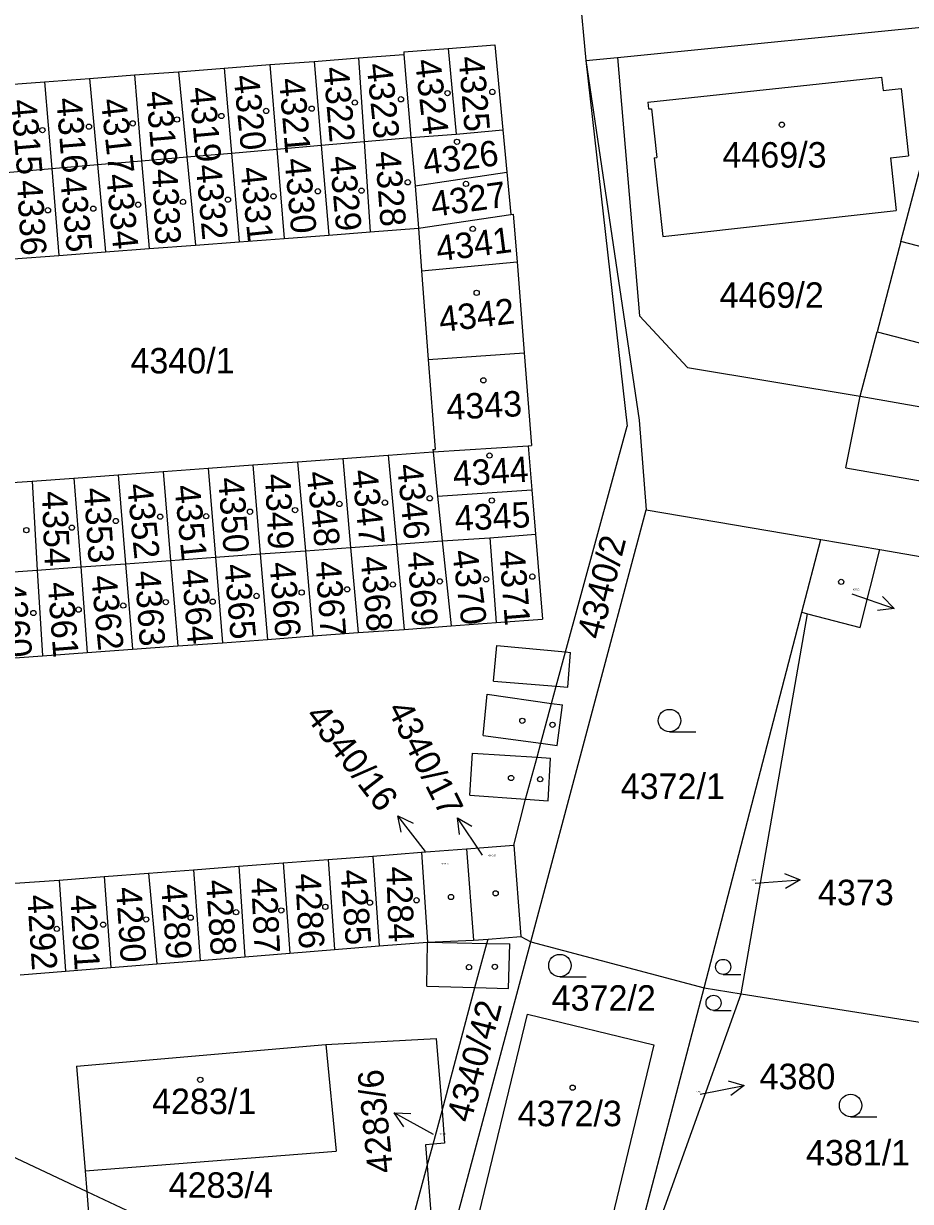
# Model space of a CAD drawing. Extents: x -735092 to -733385, y -1122435 to -1118992.
# Drawn here: x -734351.8 to -734292.6, y -1119855 to -1119776.3 of the extents above; entities that cross this region are included whole.
import ezdxf

# ---------------------------------------------------------------- set-up
doc = ezdxf.new("R2010")
doc.units = 0
for name, color, linetype in [('Vrstva 1', 7, 'Continuous'), ('Vrstva 16', 7, 'Continuous'), ('Vrstva 18', 7, 'Continuous'), ('Vrstva 19', 7, 'Continuous'), ('Vrstva 25', 7, 'Continuous'), ('Vrstva 4', 7, 'Continuous')]:
    doc.layers.add(name, color=color, linetype=linetype)

msp = doc.modelspace()

# ---------------------------------------------------------------- linework, layer by layer
at = {"layer": 'Vrstva 1'}
for points in [[(-734315.57, -1119765.17), (-734314.29, -1119778.81)], [(-734312.18, -1119778.6), (-734289.43, -1119776.34)], [(-734293.27, -1119790.88), (-734289.43, -1119776.34)], [(-734326.46, -1119778.22), (-734323.5, -1119778)], [(-734323.5, -1119778), (-734320.37, -1119777.76)], [(-734323.5, -1119778), (-734322.96, -1119783.72)], [(-734320.37, -1119777.76), (-734319.83, -1119783.42)], [(-734332.43, -1119778.86), (-734329.47, -1119778.63)], [(-734329.47, -1119778.63), (-734326.45, -1119778.4)], [(-734329.47, -1119778.63), (-734329.09, -1119784.22)], [(-734326.46, -1119778.22), (-734326.45, -1119778.4)], [(-734326.45, -1119778.4), (-734325.99, -1119783.95)], [(-734314.29, -1119778.81), (-734312.18, -1119778.6)], [(-734312.18, -1119778.6), (-734310.72, -1119795.84)], [(-734344.44, -1119779.77), (-734341.5, -1119779.55)], [(-734341.5, -1119779.55), (-734338.45, -1119779.31)], [(-734341.5, -1119779.55), (-734340.94, -1119785.24)], [(-734338.45, -1119779.31), (-734335.4, -1119779.08)], [(-734338.45, -1119779.31), (-734337.96, -1119784.98)], [(-734335.4, -1119779.08), (-734332.43, -1119778.86)], [(-734335.4, -1119779.08), (-734334.93, -1119784.72)], [(-734332.43, -1119778.86), (-734331.96, -1119784.46)], [(-734314.29, -1119778.81), (-734310.73, -1119802.8)], [(-734314.29, -1119778.81), (-734311.55, -1119803.2)], [(-734353.45, -1119780.46), (-734350.43, -1119780.23)], [(-734350.43, -1119780.23), (-734347.43, -1119780)], [(-734350.43, -1119780.23), (-734349.96, -1119786.01)], [(-734347.43, -1119780), (-734344.44, -1119779.77)], [(-734347.43, -1119780), (-734346.9, -1119785.75)], [(-734344.44, -1119779.77), (-734343.96, -1119785.5)], [(-734310.16, -1119781.59), (-734294.56, -1119779.91)], [(-734294.56, -1119779.91), (-734294.46, -1119780.8)], [(-734294.46, -1119780.8), (-734293.25, -1119780.67)], [(-734293.25, -1119780.67), (-734292.75, -1119785.16)], [(-734310.16, -1119781.59), (-734310.11, -1119782.03)], [(-734310.11, -1119782.03), (-734309.92, -1119782.02)], [(-734309.92, -1119782.02), (-734309.56, -1119785.28)], [(-734322.96, -1119783.72), (-734319.83, -1119783.42)], [(-734319.83, -1119783.42), (-734319.57, -1119786.25)], [(-734331.96, -1119784.46), (-734329.09, -1119784.22)], [(-734329.09, -1119784.22), (-734325.99, -1119783.95)], [(-734329.09, -1119784.22), (-734328.69, -1119790.24)], [(-734325.99, -1119783.95), (-734322.96, -1119783.72)], [(-734325.99, -1119783.95), (-734325.7, -1119787.16)], [(-734340.94, -1119785.24), (-734337.96, -1119784.98)], [(-734337.96, -1119784.98), (-734334.93, -1119784.72)], [(-734337.96, -1119784.98), (-734337.44, -1119790.91)], [(-734334.93, -1119784.72), (-734331.96, -1119784.46)], [(-734334.93, -1119784.72), (-734334.44, -1119790.68)], [(-734331.96, -1119784.46), (-734331.45, -1119790.45)], [(-734349.96, -1119786.01), (-734346.9, -1119785.75)], [(-734346.9, -1119785.75), (-734343.96, -1119785.5)], [(-734346.9, -1119785.75), (-734346.37, -1119791.58)], [(-734343.96, -1119785.5), (-734340.94, -1119785.24)], [(-734343.96, -1119785.5), (-734343.46, -1119791.36)], [(-734340.94, -1119785.24), (-734340.36, -1119791.13)], [(-734309.74, -1119785.31), (-734309.56, -1119785.28)], [(-734309.74, -1119785.31), (-734309.15, -1119790.54)], [(-734293.96, -1119785.3), (-734292.75, -1119785.16)], [(-734293.96, -1119785.3), (-734293.57, -1119788.81)], [(-734352.99, -1119786.27), (-734349.96, -1119786.01)], [(-734349.96, -1119786.01), (-734349.49, -1119791.82)], [(-734325.7, -1119787.16), (-734319.57, -1119786.25)], [(-734319.57, -1119786.25), (-734319.3, -1119789.08)], [(-734325.7, -1119787.16), (-734325.48, -1119790)], [(-734309.15, -1119790.54), (-734293.57, -1119788.81)], [(-734325.48, -1119790), (-734319.3, -1119789.08)], [(-734319.3, -1119789.08), (-734319.14, -1119789.07)], [(-734319.14, -1119789.07), (-734318.89, -1119792.25)], [(-734334.44, -1119790.68), (-734331.45, -1119790.45)], [(-734331.45, -1119790.45), (-734328.69, -1119790.24)], [(-734328.69, -1119790.24), (-734325.48, -1119790)], [(-734325.48, -1119790), (-734325.26, -1119792.85)], [(-734346.37, -1119791.58), (-734343.46, -1119791.36)], [(-734343.46, -1119791.36), (-734340.36, -1119791.13)], [(-734340.36, -1119791.13), (-734337.44, -1119790.91)], [(-734337.44, -1119790.91), (-734334.44, -1119790.68)], [(-734293.27, -1119790.88), (-734294.86, -1119796.92)], [(-734289.33, -1119791.9), (-734293.27, -1119790.88)], [(-734352.54, -1119792.05), (-734349.49, -1119791.82)], [(-734349.49, -1119791.82), (-734346.37, -1119791.58)], [(-734325.26, -1119792.85), (-734318.89, -1119792.25)], [(-734325.26, -1119792.85), (-734324.82, -1119798.76)], [(-734318.89, -1119792.25), (-734318.41, -1119798.32)], [(-734310.72, -1119795.84), (-734307.51, -1119799.3)], [(-734295.99, -1119801.2), (-734294.86, -1119796.92)], [(-734294.86, -1119796.92), (-734290.9, -1119797.93)], [(-734324.82, -1119798.76), (-734318.41, -1119798.32)], [(-734318.41, -1119798.32), (-734317.93, -1119804.49)], [(-734324.82, -1119798.76), (-734324.36, -1119804.76)], [(-734307.51, -1119799.3), (-734295.99, -1119801.2)], [(-734296.95, -1119805.99), (-734295.99, -1119801.2)], [(-734295.99, -1119801.2), (-734285.1, -1119803.12)], [(-734310.73, -1119802.8), (-734310.28, -1119808.79)], [(-734315.65, -1119818.28), (-734311.55, -1119803.2)], [(-734324.5, -1119804.93), (-734318.15, -1119804.51)], [(-734318.15, -1119804.51), (-734317.93, -1119804.49)], [(-734318.15, -1119804.51), (-734317.91, -1119807.46)], [(-734333.54, -1119805.59), (-734330.52, -1119805.37)], [(-734330.52, -1119805.37), (-734327.5, -1119805.15)], [(-734330.52, -1119805.37), (-734330, -1119811.3)], [(-734327.5, -1119805.15), (-734324.5, -1119804.93)], [(-734327.5, -1119805.15), (-734326.95, -1119811.08)], [(-734324.51, -1119804.77), (-734324.36, -1119804.76)], [(-734324.51, -1119804.77), (-734324.5, -1119804.93)], [(-734324.5, -1119804.93), (-734324.2, -1119807.89)], [(-734345.52, -1119806.45), (-734342.51, -1119806.23)], [(-734342.51, -1119806.23), (-734339.52, -1119806.02)], [(-734342.51, -1119806.23), (-734342.02, -1119812.17)], [(-734339.52, -1119806.02), (-734336.52, -1119805.8)], [(-734339.52, -1119806.02), (-734339.03, -1119811.95)], [(-734336.52, -1119805.8), (-734333.54, -1119805.59)], [(-734336.52, -1119805.8), (-734336.03, -1119811.74)], [(-734333.54, -1119805.59), (-734333.02, -1119811.52)], [(-734296.95, -1119805.99), (-734265.82, -1119811.41)], [(-734354.62, -1119807.11), (-734351.27, -1119806.87)], [(-734351.27, -1119806.87), (-734348.48, -1119806.67)], [(-734351.27, -1119806.87), (-734350.92, -1119812.81)], [(-734348.48, -1119806.67), (-734345.52, -1119806.45)], [(-734348.48, -1119806.67), (-734348.02, -1119812.6)], [(-734345.52, -1119806.45), (-734345.03, -1119812.39)], [(-734324.2, -1119807.89), (-734317.91, -1119807.46)], [(-734317.91, -1119807.46), (-734317.66, -1119810.41)], [(-734324.2, -1119807.89), (-734323.89, -1119810.86)], [(-734317.97, -1119837.63), (-734310.28, -1119808.79)], [(-734310.28, -1119808.79), (-734298.62, -1119810.77)], [(-734326.95, -1119811.08), (-734323.89, -1119810.86)], [(-734323.89, -1119810.86), (-734320.71, -1119810.66)], [(-734323.89, -1119810.86), (-734323.3, -1119816.54)], [(-734320.71, -1119810.66), (-734317.66, -1119810.41)], [(-734320.71, -1119810.66), (-734320.28, -1119816.32)], [(-734317.66, -1119810.41), (-734317.2, -1119816.09)], [(-734299.88, -1119815.63), (-734298.62, -1119810.77)], [(-734298.62, -1119810.77), (-734294.67, -1119811.45)], [(-734339.03, -1119811.95), (-734336.03, -1119811.74)], [(-734336.03, -1119811.74), (-734333.02, -1119811.52)], [(-734336.03, -1119811.74), (-734335.55, -1119817.44)], [(-734333.02, -1119811.52), (-734330, -1119811.3)], [(-734333.02, -1119811.52), (-734332.53, -1119817.21)], [(-734330, -1119811.3), (-734326.95, -1119811.08)], [(-734330, -1119811.3), (-734329.5, -1119816.99)], [(-734326.95, -1119811.08), (-734326.43, -1119816.77)], [(-734295.99, -1119816.64), (-734294.67, -1119811.45)], [(-734294.67, -1119811.45), (-734271.96, -1119815.37)], [(-734350.92, -1119812.81), (-734348.02, -1119812.6)], [(-734348.02, -1119812.6), (-734345.03, -1119812.39)], [(-734348.02, -1119812.6), (-734347.58, -1119818.32)], [(-734345.03, -1119812.39), (-734342.02, -1119812.17)], [(-734345.03, -1119812.39), (-734344.56, -1119818.1)], [(-734342.02, -1119812.17), (-734339.03, -1119811.95)], [(-734342.02, -1119812.17), (-734341.54, -1119817.88)], [(-734339.03, -1119811.95), (-734338.55, -1119817.66)], [(-734354.14, -1119813.04), (-734350.92, -1119812.81)], [(-734350.92, -1119812.81), (-734350.58, -1119818.54)], [(-734306.39, -1119840.7), (-734299.88, -1119815.63)], [(-734303.92, -1119841.09), (-734299.49, -1119815.73)], [(-734299.88, -1119815.63), (-734299.49, -1119815.73)], [(-734299.49, -1119815.73), (-734295.99, -1119816.64)], [(-734323.3, -1119816.54), (-734320.28, -1119816.32)], [(-734320.28, -1119816.32), (-734317.2, -1119816.09)], [(-734335.55, -1119817.44), (-734332.53, -1119817.21)], [(-734332.53, -1119817.21), (-734329.5, -1119816.99)], [(-734329.5, -1119816.99), (-734326.43, -1119816.77)], [(-734326.43, -1119816.77), (-734323.3, -1119816.54)], [(-734347.58, -1119818.32), (-734344.56, -1119818.1)], [(-734344.56, -1119818.1), (-734341.54, -1119817.88)], [(-734341.54, -1119817.88), (-734338.55, -1119817.66)], [(-734338.55, -1119817.66), (-734335.55, -1119817.44)], [(-734353.67, -1119818.76), (-734350.58, -1119818.54)], [(-734350.58, -1119818.54), (-734347.58, -1119818.32)], [(-734316.27, -1119820.56), (-734315.65, -1119818.28)], [(-734316.58, -1119821.71), (-734316.27, -1119820.56)], [(-734317.3, -1119824.37), (-734316.58, -1119821.71)], [(-734317.55, -1119825.3), (-734317.3, -1119824.37)], [(-734318.32, -1119828.11), (-734317.55, -1119825.3)], [(-734319.1, -1119831.18), (-734318.32, -1119828.11)], [(-734325.28, -1119831.65), (-734322.26, -1119831.42)], [(-734322.26, -1119831.42), (-734319.1, -1119831.18)], [(-734322.26, -1119831.42), (-734321.79, -1119837.52)], [(-734319.1, -1119831.18), (-734318.64, -1119837.28)], [(-734334.5, -1119832.35), (-734331.49, -1119832.12)], [(-734331.49, -1119832.12), (-734328.51, -1119831.9)], [(-734331.49, -1119832.12), (-734331.07, -1119838.14)], [(-734328.51, -1119831.9), (-734325.28, -1119831.65)], [(-734328.51, -1119831.9), (-734328.1, -1119837.9)], [(-734325.28, -1119831.65), (-734324.86, -1119837.64)], [(-734346.46, -1119833.27), (-734343.49, -1119833.04)], [(-734343.49, -1119833.04), (-734340.49, -1119832.81)], [(-734343.49, -1119833.04), (-734342.94, -1119839.09)], [(-734340.49, -1119832.81), (-734337.47, -1119832.58)], [(-734340.49, -1119832.81), (-734340.04, -1119838.86)], [(-734337.47, -1119832.58), (-734334.5, -1119832.35)], [(-734337.47, -1119832.58), (-734337.07, -1119838.62)], [(-734334.5, -1119832.35), (-734334.05, -1119838.38)], [(-734352.42, -1119833.72), (-734349.45, -1119833.5)], [(-734349.45, -1119833.5), (-734346.46, -1119833.27)], [(-734349.45, -1119833.5), (-734349.04, -1119839.58)], [(-734346.46, -1119833.27), (-734346.01, -1119839.34)], [(-734328.1, -1119837.9), (-734324.86, -1119837.64)], [(-734324.86, -1119837.64), (-734321.79, -1119837.52)], [(-734323.72, -1119859.08), (-734317.97, -1119837.63)], [(-734321.79, -1119837.52), (-734320.83, -1119837.45)], [(-734321.7, -1119840.67), (-734320.91, -1119837.73)], [(-734320.91, -1119837.73), (-734320.83, -1119837.45)], [(-734320.83, -1119837.45), (-734318.64, -1119837.28)], [(-734318.64, -1119837.28), (-734317.97, -1119837.63)], [(-734317.97, -1119837.63), (-734306.39, -1119840.7)], [(-734337.07, -1119838.62), (-734334.05, -1119838.38)], [(-734334.05, -1119838.38), (-734331.07, -1119838.14)], [(-734331.07, -1119838.14), (-734328.1, -1119837.9)], [(-734346.01, -1119839.34), (-734342.94, -1119839.09)], [(-734342.94, -1119839.09), (-734340.04, -1119838.86)], [(-734340.04, -1119838.86), (-734337.07, -1119838.62)], [(-734352.07, -1119839.83), (-734349.04, -1119839.58)], [(-734349.04, -1119839.58), (-734346.01, -1119839.34)], [(-734323.9, -1119848.9), (-734321.7, -1119840.67)], [(-734311.91, -1119861.69), (-734306.39, -1119840.7)], [(-734306.39, -1119840.7), (-734303.92, -1119841.09)], [(-734311.37, -1119861.84), (-734303.92, -1119841.09)], [(-734303.92, -1119841.09), (-734282.04, -1119844.57)], [(-734321.78, -1119857.22), (-734318.2, -1119842.46)], [(-734318.2, -1119842.46), (-734309.76, -1119844.5)], [(-734368.81, -1119844.31), (-734347.61, -1119854.29)], [(-734348.3, -1119845.93), (-734331.65, -1119844.48)], [(-734331.65, -1119844.48), (-734324.28, -1119844.07), (-734323.9, -1119848.9)], [(-734331.65, -1119844.48), (-734330.97, -1119851.6)], [(-734309.76, -1119844.5), (-734313.32, -1119859.26)], [(-734348.3, -1119845.93), (-734347.72, -1119852.91)], [(-734323.9, -1119848.9), (-734323.73, -1119851.07), (-734324.5, -1119851.13)], [(-734324.5, -1119851.13), (-734323.9, -1119848.9)], [(-734347.72, -1119852.91), (-734330.97, -1119851.6)], [(-734324.89, -1119852.58), (-734324.5, -1119851.13)], [(-734324.89, -1119852.58), (-734324.5, -1119857.73), (-734326.32, -1119857.87)], [(-734326.32, -1119857.87), (-734324.89, -1119852.58)], [(-734347.72, -1119852.91), (-734347.61, -1119854.29)], [(-734347.61, -1119854.29), (-734347.21, -1119859.5), (-734342.05, -1119859.1)], [(-734347.61, -1119854.29), (-734341.55, -1119857.14)]]:
    msp.add_lwpolyline(points, dxfattribs=at)
at = {"layer": 'Vrstva 25'}
for points in [[(-734296.55, -1119814.4), (-734293.712, -1119815.371)], [(-734294.496, -1119814.574), (-734293.712, -1119815.371), (-734294.82, -1119815.52)], [(-734308.71, -1119823.61), (-734306.96, -1119823.61)], [(-734325.01, -1119831.59), (-734326.844, -1119829.217)], [(-734326.628, -1119830.314), (-734326.844, -1119829.217), (-734325.837, -1119829.702)], [(-734321.19, -1119831.84), (-734322.876, -1119829.359)], [(-734322.727, -1119830.467), (-734322.876, -1119829.359), (-734321.9, -1119829.905)], [(-734302.99, -1119833.71), (-734299.999, -1119833.486)], [(-734301.034, -1119833.062), (-734299.999, -1119833.486), (-734300.959, -1119834.058)], [(-734316.03, -1119839.96), (-734314.28, -1119839.96)], [(-734305.13, -1119839.8), (-734303.957, -1119839.8)], [(-734305.77, -1119842.2), (-734304.597, -1119842.2)], [(-734304.807, -1119846.908), (-734303.729, -1119847.203), (-734304.611, -1119847.888)], [(-734306.67, -1119847.79), (-734303.729, -1119847.203)], [(-734324.46, -1119850.48), (-734327.093, -1119849.044)], [(-734326.455, -1119849.962), (-734327.093, -1119849.044), (-734325.976, -1119849.084)], [(-734296.62, -1119849.3), (-734294.87, -1119849.3)]]:
    msp.add_lwpolyline(points, dxfattribs=at)
for centre, radius in [((-734323.53, -1119780.98), 0.175), ((-734320.54, -1119780.9), 0.175), ((-734332.6, -1119782.02), 0.175), ((-734329.72, -1119781.61), 0.175), ((-734326.64, -1119781.39), 0.175), ((-734341.59, -1119782.74), 0.175), ((-734338.63, -1119782.51), 0.175), ((-734335.64, -1119782.17), 0.175), ((-734350.58, -1119783.45), 0.175), ((-734347.47, -1119783.22), 0.175), ((-734344.55, -1119783), 0.175), ((-734301.21, -1119783.09), 0.175), ((-734322.9, -1119784.23), 0.175), ((-734332.19, -1119787.53), 0.175), ((-734329.27, -1119787.49), 0.175), ((-734326.19, -1119786.93), 0.175), ((-734322.3, -1119787.04), 0.175), ((-734341.19, -1119788.24), 0.175), ((-734338.19, -1119788.09), 0.175), ((-734335.15, -1119787.87), 0.175), ((-734350.21, -1119788.8), 0.175), ((-734347.18, -1119788.69), 0.175), ((-734344.18, -1119788.43), 0.175), ((-734321.85, -1119790.04), 0.175), ((-734321.59, -1119794.31), 0.175), ((-734321.14, -1119800.15), 0.175), ((-734320.73, -1119805.17), 0.175), ((-734324.72, -1119808.02), 0.175), ((-734333.71, -1119808.81), 0.175), ((-734330.75, -1119808.4), 0.175), ((-734327.71, -1119808.31), 0.175), ((-734320.58, -1119808.17), 0.175), ((-734345.68, -1119809.54), 0.175), ((-734342.72, -1119809.25), 0.175), ((-734339.65, -1119809.22), 0.175), ((-734336.72, -1119808.92), 0.175), ((-734351.65, -1119810.15), 0.175), ((-734348.61, -1119809.98), 0.175), ((-734320.95, -1119813.43), 0.175), ((-734317.87, -1119813.25), 0.175), ((-734333.27, -1119814.31), 0.175), ((-734330.23, -1119814.1), 0.175), ((-734327.18, -1119813.78), 0.175), ((-734324.05, -1119813.57), 0.175), ((-734297.25, -1119813.6), 0.175), ((-734342.34, -1119814.95), 0.175), ((-734339.21, -1119814.92), 0.175), ((-734336.28, -1119814.54), 0.175), ((-734351.18, -1119815.68), 0.175), ((-734348.16, -1119815.45), 0.175), ((-734345.18, -1119815.18), 0.175), ((-734318.54, -1119822.87), 0.175), ((-734308.71, -1119822.86), 0.75), ((-734316.52, -1119823.14), 0.175), ((-734319.29, -1119826.69), 0.175), ((-734317.35, -1119826.77), 0.175), ((-734323.3, -1119834.63), 0.175), ((-734320.32, -1119834.39), 0.175), ((-734334.63, -1119835.53), 0.175), ((-734331.69, -1119835.29), 0.175), ((-734328.71, -1119835.01), 0.175), ((-734325.6, -1119834.85), 0.175), ((-734343.65, -1119836.13), 0.175), ((-734340.68, -1119836.01), 0.175), ((-734337.65, -1119835.65), 0.175), ((-734349.62, -1119836.76), 0.175), ((-734346.52, -1119836.48), 0.175), ((-734316.03, -1119839.21), 0.75), ((-734322.1, -1119839.32), 0.175), ((-734320.37, -1119839.29), 0.175), ((-734305.13, -1119839.298), 0.503), ((-734305.77, -1119841.698), 0.503), ((-734340.04, -1119846.83), 0.175), ((-734315.18, -1119847.36), 0.175), ((-734296.62, -1119848.55), 0.75)]:
    msp.add_circle(centre, radius, dxfattribs=at)
at = {"layer": 'Vrstva 4'}
for points in [[(-734320.46, -1119820.23), (-734320.23, -1119817.84)], [(-734320.23, -1119817.84), (-734315.65, -1119818.28)], [(-734315.65, -1119818.28), (-734315.32, -1119818.31)], [(-734315.49, -1119820.62), (-734315.32, -1119818.31)], [(-734320.46, -1119820.23), (-734316.27, -1119820.56)], [(-734321.15, -1119823.85), (-734320.89, -1119821.1)], [(-734320.89, -1119821.1), (-734316.58, -1119821.71)], [(-734316.27, -1119820.56), (-734315.49, -1119820.62)], [(-734316.58, -1119821.71), (-734315.86, -1119821.81)], [(-734316.22, -1119824.52), (-734315.86, -1119821.81)], [(-734321.15, -1119823.85), (-734317.3, -1119824.37)], [(-734317.3, -1119824.37), (-734316.22, -1119824.52)], [(-734322.05, -1119827.84), (-734321.87, -1119825.04)], [(-734321.87, -1119825.04), (-734317.55, -1119825.3)], [(-734317.55, -1119825.3), (-734316.65, -1119825.36)], [(-734316.82, -1119828.22), (-734316.65, -1119825.36)], [(-734322.05, -1119827.84), (-734318.32, -1119828.11)], [(-734318.32, -1119828.11), (-734316.82, -1119828.22)], [(-734324.91, -1119840.58), (-734324.86, -1119837.64)], [(-734324.86, -1119837.64), (-734320.91, -1119837.73)], [(-734320.91, -1119837.73), (-734319.38, -1119837.76)], [(-734319.47, -1119840.74), (-734319.38, -1119837.76)], [(-734324.91, -1119840.58), (-734321.7, -1119840.67)], [(-734321.7, -1119840.67), (-734319.47, -1119840.74)], [(-734324.5, -1119851.13), (-734325, -1119851.17), (-734324.89, -1119852.58)]]:
    msp.add_lwpolyline(points, dxfattribs=at)

# ---------------------------------------------------------------- texts
at = {"layer": 'Vrstva 16'}
for s, rotation, p in [('4340/17', 296.50236, (-734327.595, -1119822.072)), ('4340/16', 307.70245, (-734333.091, -1119822.565)), ('4283/6', 95.80076, (-734327.156, -1119852.99))]:
    msp.add_text(s, height=1.7, rotation=rotation, dxfattribs=at).set_placement(p)
for s, p in [('4373', (-734298.8, -1119835.18)), ('4380', (-734302.7, -1119847.46))]:
    msp.add_text(s, height=1.7, dxfattribs=at).set_placement(p)
at = {"layer": 'Vrstva 18'}
for s, height, p in [('4469/2', 1.7, (-734305.37, -1119795.31)), ('4340/1', 1.7, (-734344.7, -1119799.69)), ('4372/1', 1.7, (-734311.97, -1119828.09)), ('4373', 0.1, (-734303.24, -1119833.54)), ('4372/2', 1.7, (-734316.58, -1119842.22)), ('4380', 0.1, (-734306.93, -1119847.68)), ('4381/1', 1.7, (-734299.6, -1119852.55))]:
    msp.add_text(s, height=height, dxfattribs=at).set_placement(p)
for s, rotation, p in [('4340/2', 76.10061, (-734313.266, -1119817.508)), ('4340/42', 75.3006, (-734321.975, -1119849.765))]:
    msp.add_text(s, height=1.7, rotation=rotation, dxfattribs=at).set_placement(p)
at = {"layer": 'Vrstva 19'}
for s, rotation, p in [('4324', 276.5022, (-734325.709, -1119778.786)), ('4325', 274.70219, (-734322.795, -1119778.572)), ('4322', 274.90219, (-734331.824, -1119779.282)), ('4323', 275.90219, (-734328.941, -1119779.058)), ('4320', 275.80219, (-734337.821, -1119779.838)), ('4321', 274.90219, (-734334.784, -1119780.032)), ('4318', 274.90219, (-734343.664, -1119780.892)), ('4319', 275.20219, (-734340.773, -1119780.631)), ('4315', 274.90219, (-734352.684, -1119781.452)), ('4316', 274.60218, (-734349.655, -1119781.343)), ('4317', 276.5022, (-734346.689, -1119781.416)), ('4326', 7.50006, (-734325.058, -1119786.446)), ('4328', 274.40218, (-734328.376, -1119784.904)), ('4332', 275.10219, (-734340.334, -1119785.801)), ('4330', 275.20219, (-734334.413, -1119785.381)), ('4329', 275.30219, (-734331.413, -1119785.23)), ('4335', 275.20219, (-734349.393, -1119786.621)), ('4334', 275.40219, (-734346.323, -1119786.43)), ('4333', 272.80217, (-734343.261, -1119786.069)), ('4331', 276.00219, (-734337.371, -1119785.977)), ('4336', 273.50218, (-734352.289, -1119786.817)), ('4327', 8.10006, (-734324.531, -1119789.254)), ('4341', 7.20006, (-734324.187, -1119792.217)), ('4342', 6.80005, (-734324.006, -1119796.938)), ('4343', 2.90002, (-734323.571, -1119802.791)), ('4344', 3.80003, (-734323.124, -1119807.248)), ('4348', 276.6022, (-734332.959, -1119806.295)), ('4347', 276.00219, (-734329.921, -1119806.177)), ('4346', 275.70219, (-734326.902, -1119805.799)), ('4350', 274.30218, (-734338.846, -1119806.674)), ('4349', 272.60217, (-734335.722, -1119806.42)), ('4354', 272.30217, (-734350.623, -1119807.561)), ('4353', 273.70218, (-734347.808, -1119807.356)), ('4352', 275.80219, (-734344.931, -1119807.108)), ('4351', 275.80219, (-734341.771, -1119807.198)), ('4345', 3.00002, (-734323.011, -1119810.21)), ('4369', 273.90218, (-734326.207, -1119811.615)), ('4370', 277.50221, (-734323.236, -1119811.552)), ('4371', 274.50218, (-734320.085, -1119811.533)), ('4365', 275.10219, (-734338.444, -1119812.461)), ('4366', 274.80219, (-734335.424, -1119812.322)), ('4367', 274.20218, (-734332.356, -1119812.264)), ('4368', 275.10219, (-734329.344, -1119811.941)), ('4362', 275.70219, (-734347.332, -1119813.219)), ('4363', 273.90218, (-734344.407, -1119812.905)), ('4364', 274.80219, (-734341.284, -1119812.792)), ('4360', 275.60219, (-734353.422, -1119813.689)), ('4361', 274.50218, (-734350.235, -1119813.663)), ('4285', 274.10218, (-734330.677, -1119832.845)), ('4284', 272.00216, (-734327.624, -1119832.622)), ('4289', 274.20218, (-734342.656, -1119833.804)), ('4288', 274.00218, (-734339.667, -1119833.525)), ('4287', 272.80217, (-734336.651, -1119833.369)), ('4286', 273.20217, (-734333.71, -1119833.088)), ('4292', 273.80218, (-734351.598, -1119834.526)), ('4291', 273.60217, (-734348.728, -1119834.527)), ('4290', 273.80218, (-734345.668, -1119834.006))]:
    msp.add_text(s, height=1.7, rotation=rotation, dxfattribs=at).set_placement(p)
for s, height, p in [('4469/3', 1.7, (-734305.18, -1119785.95)), ('4375/2', 0.1, (-734296.46, -1119814.16)), ('4340/17', 0.1, (-734320.81, -1119831.91)), ('4340/16', 0.1, (-734323.98, -1119832.46)), ('4283/1', 1.7, (-734343.258, -1119849.12)), ('4372/3', 1.7, (-734318.848, -1119849.93)), ('4283/6', 0.1, (-734324.074, -1119850.5)), ('4283/4', 1.7, (-734342.148, -1119854.71))]:
    msp.add_text(s, height=height, dxfattribs=at).set_placement(p)

doc.saveas('drawing.dxf')
